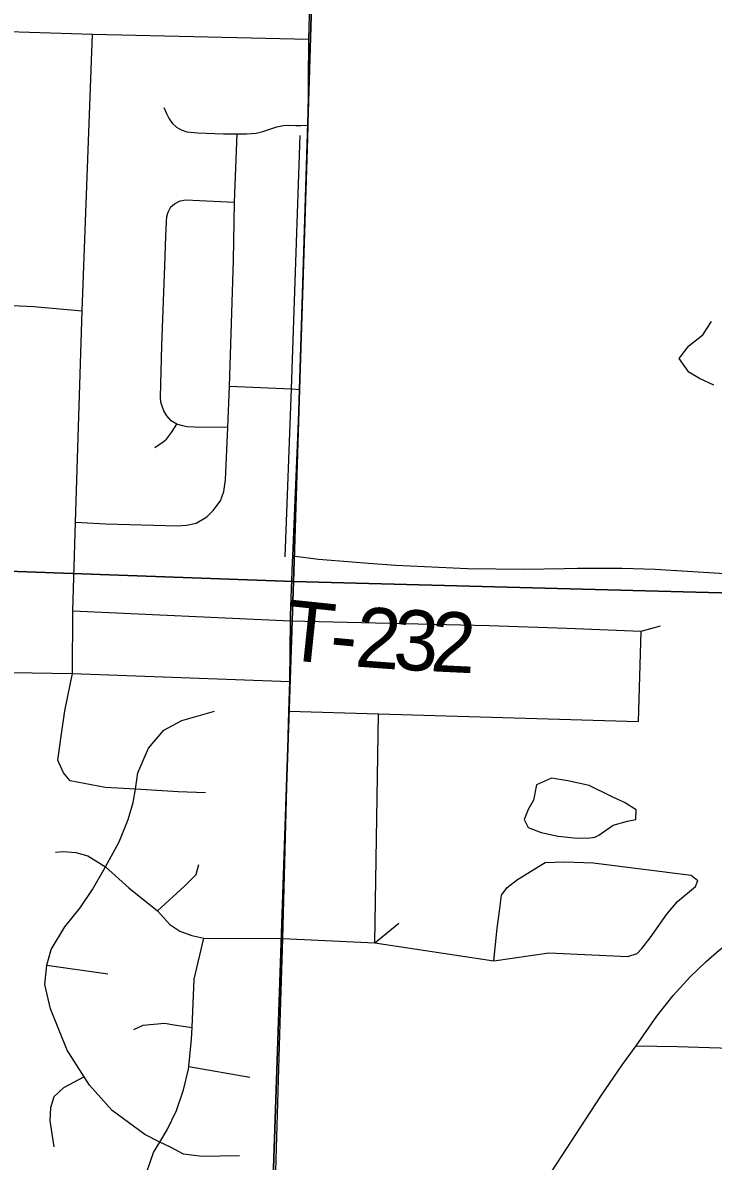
# Model space of a CAD drawing. Extents: x 0 to 34, y 0 to 22.
# Drawn here: x 8.046 to 8.698, y 17.297 to 18.372 of the extents above; entities that cross this region are included whole.
import ezdxf

# ---------------------------------------------------------------- set-up
doc = ezdxf.new("R2010")
doc.units = 0
for name, color, linetype in [('GM_X_Corporation', 7, 'Continuous'), ('GM_X_County_Road', 7, 'Continuous'), ('GM_X_Minor_Lake', 7, 'Continuous'), ('GM_X_Minor_River', 7, 'Continuous'), ('GM_X_Township_Road', 7, 'Continuous'), ('GM_X_Township_Road_Text', 7, 'Continuous')]:
    doc.layers.add(name, color=color, linetype=linetype)

msp = doc.modelspace()

# ---------------------------------------------------------------- linework, layer by layer
at = {"layer": 'GM_X_Corporation'}
for points in [[(7.3448, 18.8879), (8.3333, 18.8624), (8.3013, 17.8445), (7.31, 17.8806)], [(8.3333, 18.8624), (9.3514, 18.838), (9.3511, 18.8009), (9.3232, 17.8175), (8.3013, 17.8445)], [(8.3013, 17.8445), (8.2669, 16.8377), (7.2756, 16.8704), (7.31, 17.8806)], [(8.3013, 17.8445), (9.3232, 17.8175), (9.3224, 17.7834), (9.2937, 16.8089), (8.2669, 16.8377)]]:
    msp.add_lwpolyline(points, close=True, dxfattribs=at)
at = {"layer": 'GM_X_County_Road'}
msp.add_line((8.2986, 17.8125), (8.3004, 17.8627), dxfattribs=at)
for points in [[(8.3148, 18.2636), (8.3152, 18.2756), (8.3158, 18.3571), (8.3203, 18.5138), (8.3206, 18.5657), (8.3276, 18.8001), (8.3327, 18.9754)], [(8.3004, 17.8627), (8.3007, 17.8687), (8.3073, 18.0261), (8.3148, 18.2636)], [(8.2971, 17.722), (8.2979, 17.7501), (8.2984, 17.8075), (8.2986, 17.8125)], [(8.2322, 17.085), (8.2404, 17.0945), (8.2529, 17.1125), (8.263, 17.1315), (8.2686, 17.1447), (8.2725, 17.1552), (8.2757, 17.1669), (8.2788, 17.1781), (8.2815, 17.2043), (8.282, 17.224), (8.2827, 17.2365), (8.2837, 17.2555), (8.289, 17.4375), (8.2914, 17.5073), (8.2971, 17.722)], [(8.6251, 17.4058), (8.6447, 17.4338), (8.66, 17.4535), (8.676, 17.4708), (8.6912, 17.4855), (8.7037, 17.4961), (8.7196, 17.5085), (8.7328, 17.5188), (8.7459, 17.5271), (8.7592, 17.5343), (8.7791, 17.5445), (8.8023, 17.5549)], [(8.3019, 16.9283), (8.3038, 16.9306), (8.3439, 16.9836), (8.3711, 17.024), (8.4108, 17.0845), (8.4598, 17.1583), (8.5, 17.2183), (8.5356, 17.2723), (8.5918, 17.3583), (8.6122, 17.3882), (8.6251, 17.4058)], [(8.6251, 17.4058), (8.6641, 17.405), (8.7554, 17.4022), (8.7974, 17.4011), (8.8395, 17.3993), (8.8513, 17.3978), (8.8628, 17.3953), (8.8761, 17.391), (8.9267, 17.3697), (8.9807, 17.3464), (9.0008, 17.3379), (9.0183, 17.3326), (9.0333, 17.3294), (9.0509, 17.3276), (9.0678, 17.3266), (9.0816, 17.3261), (9.1682, 17.324), (9.215, 17.3205), (9.2762, 17.3173), (9.3117, 17.3152)]]:
    msp.add_lwpolyline(points, dxfattribs=at)
at = {"layer": 'GM_X_Minor_Lake'}
for points in [[(8.5898, 17.6047), (8.6034, 17.6144), (8.617, 17.618), (8.6249, 17.6196), (8.6252, 17.6287), (8.6141, 17.6358), (8.6019, 17.6413), (8.5808, 17.6517), (8.5607, 17.6563), (8.5451, 17.6588), (8.5311, 17.6525), (8.5283, 17.638), (8.5231, 17.6292), (8.5194, 17.6197), (8.523, 17.6121)], [(8.523, 17.6121), (8.5355, 17.6073), (8.5516, 17.604), (8.5666, 17.6024), (8.5794, 17.6021), (8.5861, 17.603), (8.5898, 17.6047)]]:
    msp.add_lwpolyline(points, dxfattribs=at)
at = {"layer": 'GM_X_Minor_River'}
msp.add_lwpolyline([(8.6986, 18.0302), (8.6849, 18.0365), (8.6749, 18.0424), (8.6657, 18.0552), (8.675, 18.0671), (8.6881, 18.0776), (8.6963, 18.0902)], dxfattribs=at)
at = {"layer": 'GM_X_Township_Road'}
for p, q in [((8.6275, 17.7124), (8.6299, 17.7976)), ((8.3781, 17.503), (8.3817, 17.7195)), ((8.3781, 17.503), (8.4008, 17.5216)), ((8.0682, 17.482), (8.126, 17.4739)), ((8.2024, 17.3862), (8.2602, 17.3761))]:
    msp.add_line(p, q, dxfattribs=at)
for points in [[(7.7378, 18.3735), (7.7906, 18.3724), (7.8194, 18.3715), (7.9386, 18.3672), (8.0319, 18.3643), (8.1113, 18.3616), (8.3158, 18.3571)], [(8.0925, 17.7575), (8.0927, 17.8167), (8.0953, 17.9006), (8.1015, 18.1002), (8.1113, 18.3616)], [(8.1788, 18.2924), (8.1814, 18.2867), (8.1837, 18.2817), (8.1867, 18.2775), (8.1909, 18.2738), (8.1952, 18.2712), (8.2004, 18.2695), (8.2111, 18.2684), (8.2352, 18.2675), (8.2481, 18.2674), (8.2569, 18.2674), (8.2618, 18.2677), (8.2661, 18.2683), (8.2725, 18.2698), (8.281, 18.2726), (8.2856, 18.2741), (8.2919, 18.2754), (8.2975, 18.2757), (8.3036, 18.2754), (8.3084, 18.2754), (8.3152, 18.2756)], [(8.2253, 17.9116), (8.2325, 17.9208), (8.2354, 17.9297), (8.2372, 17.9407), (8.2392, 17.9899), (8.241, 18.029), (8.2446, 18.1478), (8.2457, 18.2029), (8.2481, 18.2674)], [(8.2936, 17.8677), (8.2995, 18.0266), (8.3077, 18.266)], [(8.2392, 17.9899), (8.2075, 17.9904), (8.2008, 17.9908), (8.1964, 17.9915), (8.1911, 17.9933), (8.1859, 17.9964), (8.1817, 18.001), (8.1788, 18.0059), (8.1771, 18.0103), (8.176, 18.0141), (8.1757, 18.0188), (8.1769, 18.0676), (8.1797, 18.1428), (8.1806, 18.1709), (8.1813, 18.1845), (8.1817, 18.1893), (8.1829, 18.1936), (8.1855, 18.1985), (8.1888, 18.2015), (8.1942, 18.2042), (8.1995, 18.2051), (8.2126, 18.2044), (8.2457, 18.2029)], [(7.9328, 18.0386), (7.936, 18.0438), (7.9423, 18.0497), (7.9526, 18.063), (7.96, 18.0731), (7.9666, 18.0822), (7.9773, 18.0967), (7.987, 18.1032), (8.0083, 18.1066), (8.0559, 18.1045), (8.1015, 18.1002)], [(8.241, 18.029), (8.2995, 18.0266), (8.3073, 18.0261)], [(8.1704, 17.9711), (8.1782, 17.9766), (8.1813, 17.9791), (8.1862, 17.9852), (8.1911, 17.9933)], [(8.0953, 17.9006), (8.1236, 17.899), (8.1917, 17.8971), (8.2002, 17.8977), (8.2093, 17.8997), (8.2194, 17.9056), (8.2253, 17.9116)], [(8.3007, 17.8687), (8.325, 17.8655), (8.3567, 17.863), (8.3723, 17.8619)], [(8.3723, 17.8619), (8.3982, 17.86), (8.4658, 17.8568), (8.5196, 17.8561), (8.5572, 17.8568), (8.5697, 17.8571), (8.6121, 17.8571), (8.6431, 17.8561), (8.6738, 17.8543), (8.7039, 17.8523), (8.7511, 17.8492)], [(8.0927, 17.8167), (8.2984, 17.8075), (8.4863, 17.8031), (8.5596, 17.8003)], [(8.5596, 17.8003), (8.6299, 17.7976), (8.6481, 17.8026)], [(7.9776, 17.7595), (8.0925, 17.7575), (8.2979, 17.7501)], [(8.2181, 17.6449), (8.1924, 17.6458), (8.1521, 17.6483), (8.1351, 17.6494), (8.1233, 17.6498), (8.0903, 17.6563), (8.0841, 17.6637), (8.0785, 17.6757), (8.0821, 17.7006), (8.0851, 17.7222), (8.0925, 17.7575)], [(8.2503, 17.302), (8.2317, 17.3015), (8.2151, 17.3013), (8.1974, 17.3035), (8.1851, 17.31), (8.1751, 17.3149), (8.161, 17.3219), (8.13, 17.3446), (8.1086, 17.3685), (8.1035, 17.3765), (8.0874, 17.4016), (8.0718, 17.4409), (8.0663, 17.4638), (8.0682, 17.482), (8.0724, 17.4967), (8.0853, 17.5182), (8.0999, 17.5363), (8.1115, 17.5534), (8.1238, 17.5748), (8.1366, 17.5984), (8.145, 17.6198), (8.1497, 17.6356), (8.1521, 17.6483), (8.1541, 17.6639), (8.1644, 17.6871), (8.1787, 17.704), (8.1957, 17.7133), (8.2266, 17.7221)], [(8.2971, 17.722), (8.3817, 17.7195), (8.6275, 17.7124)], [(8.0765, 17.5888), (8.0837, 17.5893), (8.0958, 17.5885), (8.107, 17.5854), (8.1238, 17.5748), (8.1456, 17.5552), (8.1729, 17.5334), (8.1845, 17.5204), (8.194, 17.5141), (8.2053, 17.51), (8.2167, 17.5076), (8.2914, 17.5073), (8.3781, 17.503), (8.4908, 17.4862), (8.5428, 17.4937), (8.6174, 17.4901), (8.626, 17.4929), (8.6307, 17.4979), (8.6385, 17.5079), (8.6541, 17.5302), (8.6641, 17.5421), (8.6813, 17.5563), (8.6836, 17.5619)], [(8.4908, 17.4862), (8.4939, 17.517), (8.4959, 17.5329), (8.498, 17.548), (8.5032, 17.5554), (8.5129, 17.563), (8.5392, 17.5791), (8.5578, 17.5797), (8.5845, 17.5786), (8.6772, 17.5672), (8.6836, 17.5619)], [(8.1729, 17.5334), (8.1984, 17.5568), (8.2093, 17.5676), (8.2119, 17.577)], [(8.1747, 17.1914), (8.1671, 17.1994), (8.1618, 17.2193), (8.1576, 17.2506), (8.1583, 17.2611), (8.1593, 17.2767), (8.1691, 17.3049), (8.1751, 17.3149), (8.1819, 17.3264), (8.1909, 17.3447), (8.1973, 17.3642), (8.2022, 17.3838), (8.2024, 17.3862), (8.2051, 17.4122), (8.2056, 17.4232), (8.2076, 17.4687), (8.2167, 17.5076)], [(8.1506, 17.4213), (8.1594, 17.4252), (8.1796, 17.4272), (8.1886, 17.4257), (8.2056, 17.4232)], [(8.1035, 17.3765), (8.0839, 17.366), (8.0749, 17.3576), (8.0718, 17.3471), (8.071, 17.3349), (8.075, 17.3105)]]:
    msp.add_lwpolyline(points, dxfattribs=at)

# ---------------------------------------------------------------- texts
at = {"layer": 'GM_X_Township_Road_Text'}
for s, rotation, p in [('T', 354.0408, (8.2912, 17.7711)), ('2', 355.8291, (8.3586, 17.7643)), ('3', 356.9087, (8.3947, 17.7617)), ('2', 357.2159, (8.43, 17.7598)), ('-', 354.7038, (8.3342, 17.7666))]:
    msp.add_text(s, height=0.0568, rotation=rotation, dxfattribs=at).set_placement(p)

doc.saveas('drawing.dxf')
